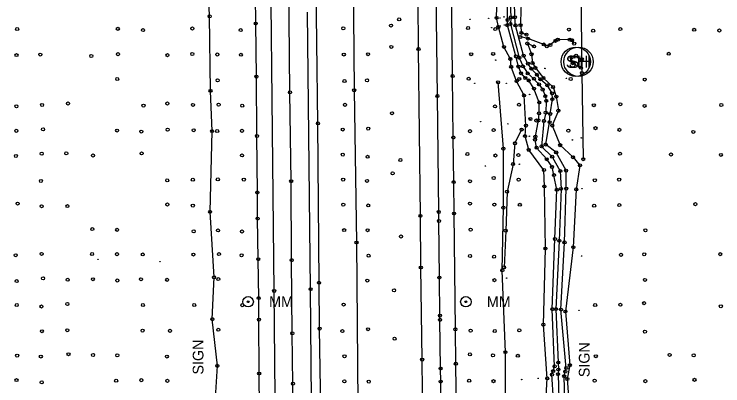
# Model space of a CAD drawing. Extents: x 20503438 to 20508873, y 7964251 to 7984667.
# Drawn here: x 20505218.4 to 20505681.5, y 7981617.9 to 7981861 of the extents above; entities that cross this region are included whole.
import ezdxf

# ---------------------------------------------------------------- set-up
doc = ezdxf.new("R2010")
doc.units = 0
for name, color, linetype in [('SurBreakLine', 7, 'Continuous'), ('SurControl', 7, 'Continuous'), ('SurDrainageArrowDown', 7, 'Continuous'), ('SurDrainageArrowUp', 7, 'Continuous'), ('SurEdgeRoadPaved', 7, 'Continuous'), ('SurEdgeShoulderPaved', 7, 'Continuous'), ('SurFenceWire', 7, 'Continuous'), ('SurNaturalCells', 7, 'Continuous'), ('SurPointsNonDTM', 7, 'Continuous'), ('SurRoadPoints', 7, 'Continuous'), ('SurSurveyPoints', 7, 'Continuous')]:
    doc.layers.add(name, color=color, linetype=linetype)

msp = doc.modelspace()

# ---------------------------------------------------------------- linework, layer by layer
at = {"layer": 'SurBreakLine'}
for points in [[(20505561.36, 7981994.08), (20505558.88, 7981970.37), (20505555.83, 7981944.51), (20505549.98, 7981907.82), (20505549.62, 7981891.93), (20505549, 7981879.91), (20505550.23, 7981869.81), (20505549.51, 7981864.77), (20505549.3, 7981853.83), (20505549.91, 7981848.75), (20505553.2, 7981847.61)], [(20505408.11, 7980905.42), (20505407.63, 7980936.71), (20505407.54, 7980971.82), (20505407.18, 7981004.25), (20505405.74, 7981137.48), (20505404.81, 7981230.91), (20505404.37, 7981260.58), (20505403.32, 7981366.14), (20505402.91, 7981408.02), (20505401.88, 7981507.45), (20505401.57, 7981542.27), (20505401.07, 7981589.57), (20505400.6, 7981619.25), (20505400.16, 7981652.25), (20505399.76, 7981700.07), (20505399.43, 7981751.68), (20505398.64, 7981809.84), (20505397.46, 7981930.08)], [(20505563.86, 7981573.42), (20505566.78, 7981622.74), (20505564.23, 7981657.87), (20505565.61, 7981707.66), (20505564.9, 7981748.28), (20505564.66, 7981759.02), (20505554.73, 7981772.14), (20505552.25, 7981781.22), (20505552.82, 7981788.04), (20505551.65, 7981807.81), (20505546.75, 7981817.2), (20505543.22, 7981826.55), (20505542.71, 7981831.6), (20505538.48, 7981839.55), (20505534.89, 7981852.58), (20505533.66, 7981858.56), (20505534.37, 7981880.13)], [(20505570.92, 7981608.69), (20505569.86, 7981625.19), (20505570.67, 7981627.51), (20505571.6, 7981630.61), (20505570.06, 7981668), (20505571.81, 7981713.91), (20505573.05, 7981746.09), (20505571.17, 7981755.68), (20505569.9, 7981761.05), (20505566.48, 7981766.09), (20505559.8, 7981773.63), (20505559.8, 7981773.63), (20505558.83, 7981778.93), (20505559, 7981780.89), (20505561.03, 7981791.53), (20505561.44, 7981796.09), (20505561.54, 7981803.19), (20505558.11, 7981812.3), (20505554.72, 7981817.59), (20505552.39, 7981819.23), (20505549.7, 7981822.3), (20505547.99, 7981826.64), (20505546.36, 7981833.4), (20505540.74, 7981853.78), (20505540.86, 7981857.16), (20505540.73, 7981881.04)], [(20505578.3, 7981608.17), (20505577.86, 7981624.18), (20505578.57, 7981627.18), (20505579.25, 7981629.48), (20505575.75, 7981667.77), (20505578.05, 7981711.71), (20505579.17, 7981746.83), (20505579.12, 7981758.61), (20505572.6, 7981770.58), (20505565.76, 7981775.72), (20505568.3, 7981790.29), (20505568.3, 7981790.29), (20505568.71, 7981795.69), (20505570.16, 7981805.32), (20505570, 7981809.21), (20505566.85, 7981814.41), (20505562.3, 7981818.32), (20505560.02, 7981821.34), (20505556.42, 7981825.24), (20505554.12, 7981828.61), (20505551.34, 7981833.87), (20505546.04, 7981853.65), (20505545.64, 7981858.92), (20505545.16, 7981880.55)], [(20505492.33, 7980901.35), (20505491.27, 7980994.69), (20505490.63, 7981078.73), (20505490.36, 7981107.42), (20505489.16, 7981235.5), (20505488.98, 7981263.71), (20505488.24, 7981330.81), (20505487.29, 7981391.01), (20505486.29, 7981483.59), (20505486.25, 7981511.58), (20505485.87, 7981557.58), (20505485.61, 7981586.22), (20505485.3, 7981614.22), (20505485.03, 7981634.98), (20505484.16, 7981695.21), (20505483.94, 7981729.03), (20505482.66, 7981838.18), (20505482.35, 7981869.99)], [(20505558.15, 7981839.87), (20505553.79, 7981841.78), (20505556.51, 7981834.7), (20505557.14, 7981828.99), (20505559.04, 7981825.86), (20505564.31, 7981819.21), (20505570.63, 7981813.3), (20505572.67, 7981807.07), (20505574.06, 7981797.9), (20505570.02, 7981788.1)], [(20505570.02, 7981788.1), (20505575.22, 7981775.27), (20505583.62, 7981767.39), (20505588.14, 7981762.05), (20505585.73, 7981746.39), (20505583.8, 7981708.52), (20505578.66, 7981666.45), (20505581.55, 7981631.4), (20505579.89, 7981622.34), (20505580.64, 7981610.95), (20505575.95, 7981568.33), (20505579.38, 7981522.06), (20505583.47, 7981507.21), (20505590.83, 7981496.08), (20505592.59, 7981491.57), (20505599.89, 7981469.64), (20505607.76, 7981439.55), (20505616.11, 7981427)]]:
    msp.add_lwpolyline(points, dxfattribs=at)
msp.add_lwpolyline([(20505588.76, 7981825.95), (20505583.39, 7981828.87), (20505582.71, 7981832.74), (20505585.68, 7981833.78), (20505589.38, 7981831.54)], close=True, dxfattribs=at)
at = {"layer": 'SurControl'}
for centre in [(20505528.48, 7981858.23), (20505535.86, 7981858.42), (20505538.55, 7981859.22), (20505516.4, 7981857.62), (20505538.76, 7981853.87), (20505530.54, 7981852.16), (20505535.89, 7981853.33), (20505533.1, 7981830.92), (20505543.19, 7981832.15), (20505565.23, 7981825.45), (20505549.22, 7981818.73), (20505579.33, 7981819.05), (20505519.45, 7981815.69), (20505540.04, 7981815.75), (20505555.27, 7981808.46), (20505523.24, 7981790.64), (20505541.09, 7981789.24), (20505555.56, 7981792.29), (20505555.12, 7981781.13), (20505589.01, 7981780.05), (20505583.27, 7981778.76), (20505526.41, 7981761.66), (20505548.56, 7981762.85), (20505589.51, 7981746.82), (20505273.2, 7981700.65), (20505589.2, 7981702.79), (20505313.68, 7981699.03), (20505540.24, 7981688.32), (20505587.6, 7981667.2), (20505591.22, 7981628.5), (20505550.13, 7981621.98), (20505560.85, 7981622.69)]:
    msp.add_circle(centre, 0.15, dxfattribs=at)
at = {"layer": 'SurDrainageArrowDown'}
for points in [[(20505351.34, 7981363.26), (20505349.96, 7981392.38), (20505350.95, 7981416.91), (20505350.55, 7981438.27), (20505348.89, 7981466.66), (20505351.23, 7981492.12), (20505350.56, 7981515.21), (20505350.08, 7981555.45), (20505348.21, 7981582.12), (20505351.24, 7981630.95), (20505347.92, 7981661.47), (20505349.05, 7981688.85), (20505346.48, 7981731.69), (20505347.8, 7981784.47), (20505346.74, 7981810.84), (20505346.18, 7981859.59), (20505344.33, 7981907.65)], [(20505584.39, 7981841.69), (20505583, 7981843.9), (20505581.44, 7981844.31), (20505573.8, 7981844.25), (20505572.15, 7981843.54), (20505568.8, 7981840.81), (20505566.51, 7981839.93), (20505564.52, 7981841.18), (20505554.19, 7981845.03), (20505549.26, 7981846.04)], [(20505543.87, 7980924.01), (20505542.21, 7980962.41), (20505544.04, 7981001.16), (20505544.17, 7981040.21), (20505543.74, 7981084.38), (20505544.17, 7981123.15), (20505543.46, 7981167.85), (20505543.43, 7981213.23), (20505541.06, 7981255.53), (20505541.26, 7981296.85), (20505541.55, 7981338.43), (20505541.49, 7981384.49), (20505542.21, 7981426.21), (20505540.25, 7981466.93), (20505540.56, 7981509.1), (20505537.72, 7981553.58), (20505539.52, 7981596.69), (20505539.47, 7981639.85), (20505537.42, 7981693.41), (20505538.12, 7981734.42), (20505538.12, 7981773.02), (20505534.66, 7981816.39)]]:
    msp.add_lwpolyline(points, dxfattribs=at)
at = {"layer": 'SurDrainageArrowUp'}
for points in [[(20505439.86, 7981884.6), (20505440.62, 7981811.19), (20505442.15, 7981711.57), (20505442.91, 7981605.96), (20505444.79, 7981508.1), (20505445.74, 7981408.26), (20505447.4, 7981310.78), (20505448.49, 7981210.05), (20505448.82, 7981122.13), (20505449.29, 7981065.12)], [(20505542.19, 7981880.5), (20505542.98, 7981858.88), (20505542.74, 7981854.5), (20505548.5, 7981832.45), (20505550.98, 7981826.76), (20505554.07, 7981822.19), (20505558.07, 7981818.75), (20505561.39, 7981815.03), (20505563.83, 7981811.63), (20505565.47, 7981807.37), (20505566.13, 7981804.3), (20505565.79, 7981796.52), (20505564.64, 7981791.08)], [(20505564.64, 7981791.08), (20505563.06, 7981774.5), (20505570, 7981767.73), (20505575.32, 7981758.33), (20505575.85, 7981746.67), (20505574.68, 7981712.73), (20505572.49, 7981668.05), (20505573.95, 7981633.18), (20505574.08, 7981628.51), (20505573.87, 7981625.46), (20505574.33, 7981609.41), (20505571.37, 7981574), (20505574.69, 7981521.93), (20505577.2, 7981503.26), (20505585.6, 7981487.18), (20505592.31, 7981462.45), (20505596.89, 7981435.12), (20505601.28, 7981425.67), (20505605.27, 7981410.64)], [(20505550.06, 7981785.48), (20505545.7, 7981776.51), (20505544.46, 7981762.94), (20505540.53, 7981744.83), (20505539.63, 7981719.31), (20505538.57, 7981695.33)]]:
    msp.add_lwpolyline(points, dxfattribs=at)
at = {"layer": 'SurEdgeRoadPaved'}
for points in [[(20505396.33, 7980909.55), (20505395.68, 7980987.14), (20505394.85, 7981051.13), (20505394.61, 7981089.54), (20505394.32, 7981118.62), (20505393.74, 7981158.59), (20505393.12, 7981227.82), (20505391.77, 7981332.33), (20505391.6, 7981366.36), (20505390.99, 7981400.6), (20505390.43, 7981467.66), (20505389.77, 7981502.95), (20505389.33, 7981557.17), (20505389.01, 7981610.84), (20505388.35, 7981679.93), (20505385.03, 7981993.21)], [(20505504.2, 7980911.75), (20505503.99, 7980947.26), (20505503.2, 7981017.83), (20505502.77, 7981087.58), (20505502.18, 7981151.81), (20505501.37, 7981209.95), (20505501.27, 7981218.45), (20505499.86, 7981360.8), (20505498.95, 7981427.86), (20505498.55, 7981468.1), (20505497.68, 7981556.32), (20505497.52, 7981578.57), (20505497.2, 7981615.01), (20505497.14, 7981620.65), (20505497.05, 7981629.2), (20505496.66, 7981661.05), (20505496.62, 7981663.81), (20505496.3, 7981688.68), (20505496, 7981725.69), (20505495.92, 7981731.61), (20505495.04, 7981807.4), (20505493.61, 7981925.64)], [(20505420.77, 7980848.98), (20505419.47, 7980988.86), (20505418.51, 7981057.7), (20505417.69, 7981158.74), (20505416.9, 7981224.3), (20505416.49, 7981269.61), (20505416.17, 7981298.98), (20505414.84, 7981406.19), (20505414.3, 7981473.72), (20505412.74, 7981608.4), (20505412.1, 7981681.06), (20505410.05, 7981862.37)]]:
    msp.add_lwpolyline(points, dxfattribs=at)
at = {"layer": 'SurEdgeShoulderPaved'}
for points in [[(20505515.28, 7980821.55), (20505514.45, 7980923.25), (20505512.63, 7981075.72), (20505511.85, 7981160.62), (20505511.67, 7981193.17), (20505511.33, 7981225.94), (20505511.11, 7981261.4), (20505509.07, 7981426.72), (20505508.12, 7981527.65), (20505507.72, 7981582.32), (20505507.03, 7981632.34), (20505506.75, 7981654.86), (20505505.94, 7981730.54), (20505505.66, 7981751.12), (20505505.41, 7981780.31), (20505504.9, 7981820.5), (20505503.51, 7981946.34)], [(20505426.86, 7980832.89), (20505425.41, 7980977.21), (20505425.21, 7981009.67), (20505424.56, 7981059.21), (20505424.03, 7981108.16), (20505423.08, 7981188.71), (20505422.39, 7981257.33), (20505421.78, 7981317.16), (20505420.57, 7981436.1), (20505420.04, 7981471), (20505419.87, 7981506.55), (20505419.47, 7981534.86), (20505418.94, 7981582.14), (20505418.66, 7981615.83), (20505418.01, 7981655.29), (20505417.66, 7981685.28), (20505416.92, 7981789.53), (20505415.62, 7981896.09)], [(20505381.11, 7981388.47), (20505380.66, 7981428.88), (20505380.34, 7981466.23), (20505380.01, 7981494.26), (20505379.61, 7981519.74), (20505379.14, 7981573.86), (20505378.82, 7981602.99), (20505378.53, 7981625.9), (20505378.36, 7981661.19), (20505378.21, 7981675.25), (20505377.92, 7981700.69), (20505377.53, 7981727.28), (20505377.36, 7981744.31), (20505377.08, 7981781.29), (20505376.74, 7981820.11), (20505376.33, 7981854.83), (20505375.9, 7981890.93)]]:
    msp.add_lwpolyline(points, dxfattribs=at)
at = {"layer": 'SurFenceWire'}
msp.add_lwpolyline([(20505583.74, 7982820.12), (20505580.19, 7982701.02), (20505581.22, 7982574.25), (20505581.59, 7982491.04), (20505582.46, 7982428.28), (20505582.73, 7982421.79), (20505583.15, 7982367.8), (20505584.54, 7982284.18), (20505585.13, 7982218.82), (20505586.48, 7982118.26), (20505587.09, 7982034.84), (20505588.49, 7981893.92), (20505589.47, 7981822.49), (20505590.29, 7981766.07)], dxfattribs=at)
at = {"layer": 'SurNaturalCells'}
for centre in [(20505585.41, 7981829.88), (20505587.21, 7981829.87)]:
    msp.add_circle(centre, 9.59, dxfattribs=at)
at = {"layer": 'SurPointsNonDTM'}
for centre in [(20505589.47, 7981822.49), (20505590.29, 7981766.07)]:
    msp.add_circle(centre, 1, dxfattribs=at)
at = {"layer": 'SurRoadPoints'}
for centre, radius in [((20505371.34, 7981672.87), 3.43), ((20505371.34, 7981672.87), 0.571), ((20505513.59, 7981672.87), 3.43), ((20505513.59, 7981672.87), 0.571)]:
    msp.add_circle(centre, radius, dxfattribs=at)
at = {"layer": 'SurSurveyPoints'}
for centre in [(20505346.18, 7981859.59), (20505470, 7981857.54), (20505533.66, 7981858.56), (20505540.86, 7981857.16), (20505542.98, 7981858.88), (20505545.64, 7981858.92), (20505376.33, 7981854.83), (20505464.7, 7981853.51), (20505534.89, 7981852.58), (20505540.74, 7981853.78), (20505542.74, 7981854.5), (20505546.04, 7981853.65), (20505549.3, 7981853.83), (20505220.39, 7981851.23), (20505286.19, 7981851.37), (20505302.66, 7981850.55), (20505334.91, 7981851.59), (20505366.48, 7981850.55), (20505433.53, 7981851.71), (20505515.06, 7981851.92), (20505532.86, 7981851.21), (20505549.91, 7981848.75), (20505580.93, 7981850.89), (20505596.81, 7981850.14), (20505614.53, 7981851.18), (20505662.78, 7981850.77), (20505679.28, 7981850.27), (20505549.26, 7981846.04), (20505553.2, 7981847.61), (20505554.19, 7981845.03), (20505572.15, 7981843.54), (20505573.8, 7981844.25), (20505581.44, 7981844.31), (20505583, 7981843.9), (20505464.88, 7981839.56), (20505538.48, 7981839.55), (20505553.79, 7981841.78), (20505558.15, 7981839.87), (20505564.52, 7981841.18), (20505566.51, 7981839.93), (20505568.8, 7981840.81), (20505584.39, 7981841.69), (20505219.95, 7981834.2), (20505235.53, 7981834.56), (20505286.29, 7981834.81), (20505318.59, 7981834.17), (20505334.86, 7981834.94), (20505351.16, 7981834.58), (20505366.59, 7981834.39), (20505433.88, 7981834.54), (20505449.74, 7981834.76), (20505482.66, 7981838.18), (20505517.08, 7981834.78), (20505531.46, 7981835), (20505556.51, 7981834.7), (20505646.21, 7981835.05), (20505268.86, 7981833.62), (20505542.71, 7981831.6), (20505546.36, 7981833.4), (20505548.5, 7981832.45), (20505551.34, 7981833.87), (20505582.71, 7981832.74), (20505585.68, 7981833.78), (20505589.38, 7981831.54), (20505543.22, 7981826.55), (20505547.99, 7981826.64), (20505550.98, 7981826.76), (20505554.12, 7981828.61), (20505556.42, 7981825.24), (20505557.14, 7981828.99), (20505559.04, 7981825.86), (20505583.39, 7981828.87), (20505588.76, 7981825.95), (20505376.74, 7981820.11), (20505504.9, 7981820.5), (20505549.7, 7981822.3), (20505554.07, 7981822.19), (20505560.02, 7981821.34), (20505285.78, 7981818.55), (20505351.39, 7981817.71), (20505434.28, 7981817.23), (20505449, 7981817.71), (20505515.48, 7981818.71), (20505534.66, 7981816.39), (20505546.75, 7981817.2), (20505548.46, 7981818.63), (20505552.39, 7981819.23), (20505554.72, 7981817.59), (20505558.07, 7981818.75), (20505562.3, 7981818.32), (20505564.31, 7981819.21), (20505582.12, 7981818.53), (20505630.52, 7981818.19), (20505440.62, 7981811.19), (20505558.11, 7981812.3), (20505561.39, 7981815.03), (20505563.83, 7981811.63), (20505566.85, 7981814.41), (20505570.63, 7981813.3), (20505346.74, 7981810.84), (20505398.64, 7981809.84), (20505495.04, 7981807.4), (20505551.65, 7981807.81), (20505565.47, 7981807.37), (20505570, 7981809.21), (20505572.67, 7981807.07), (20505253.65, 7981802.52), (20505318.57, 7981802.54), (20505335.26, 7981801.64), (20505352.06, 7981801.79), (20505434.66, 7981801.68), (20505548.37, 7981801.72), (20505561.54, 7981803.19), (20505566.13, 7981804.3), (20505570.16, 7981805.32), (20505614.52, 7981802.06), (20505219.91, 7981800.71), (20505236.68, 7981801.58), (20505302.96, 7981801.16), (20505367.45, 7981801.11), (20505532.66, 7981800.63), (20505574.06, 7981797.9), (20505597.23, 7981801.4), (20505630.38, 7981800.97), (20505680.52, 7981801.54), (20505465.36, 7981796.18), (20505555.79, 7981792.45), (20505561.44, 7981796.09), (20505565.79, 7981796.52), (20505568.71, 7981795.69), (20505416.92, 7981789.53), (20505552.82, 7981788.04), (20505559.66, 7981791.4), (20505561.03, 7981791.53), (20505564.64, 7981791.08), (20505564.64, 7981791.08), (20505568.3, 7981790.29), (20505568.3, 7981790.29), (20505570.02, 7981788.1), (20505570.02, 7981788.1), (20505219.85, 7981784.64), (20505237.3, 7981785.61), (20505285.69, 7981784.85), (20505301.5, 7981784.18), (20505318.72, 7981785.38), (20505335.78, 7981785.05), (20505347.8, 7981784.47), (20505351.1, 7981784.53), (20505367.32, 7981784.64), (20505433.17, 7981785.5), (20505449.79, 7981786.11), (20505516.35, 7981784.44), (20505531.77, 7981785.12), (20505550.06, 7981785.48), (20505580.6, 7981784.77), (20505598.31, 7981786.39), (20505613.96, 7981785.32), (20505662.22, 7981783.97), (20505377.08, 7981781.29), (20505505.41, 7981780.31), (20505552.25, 7981781.22), (20505558.83, 7981778.93), (20505559, 7981780.89), (20505545.7, 7981776.51), (20505563.06, 7981774.5), (20505565.76, 7981775.72), (20505575.22, 7981775.27), (20505236.43, 7981769.68), (20505252.5, 7981769.9), (20505301.75, 7981769.88), (20505514.62, 7981769.47), (20505538.12, 7981773.02), (20505554.73, 7981772.14), (20505559.8, 7981773.63), (20505559.8, 7981773.63), (20505572.6, 7981770.58), (20505614.29, 7981769.65), (20505219.57, 7981768.22), (20505269.95, 7981768.53), (20505367.34, 7981768.56), (20505433.18, 7981769.1), (20505449.36, 7981767.68), (20505470.85, 7981765.58), (20505532.94, 7981768.54), (20505547.93, 7981768.78), (20505566.48, 7981766.09), (20505570, 7981767.73), (20505583.62, 7981767.39), (20505647.63, 7981769.17), (20505680.27, 7981768.93), (20505544.46, 7981762.94), (20505569.9, 7981761.05), (20505588.14, 7981762.05), (20505465.73, 7981756.83), (20505564.66, 7981759.02), (20505571.17, 7981755.68), (20505575.32, 7981758.33), (20505579.12, 7981758.61), (20505235.89, 7981751.88), (20505318.44, 7981752.25), (20505335.19, 7981752.71), (20505351.53, 7981752.91), (20505368.5, 7981752.76), (20505399.43, 7981751.68), (20505433.41, 7981752.75), (20505449.05, 7981751.9), (20505505.66, 7981751.12), (20505516.26, 7981751.7), (20505531.81, 7981753.82), (20505548.09, 7981752.75), (20505597.9, 7981752.33), (20505613.78, 7981752.74), (20505564.9, 7981748.28), (20505573.05, 7981746.09), (20505575.85, 7981746.67), (20505579.17, 7981746.83), (20505585.73, 7981746.39), (20505377.36, 7981744.31), (20505540.53, 7981744.83), (20505220.72, 7981737.09), (20505516.29, 7981737.08), (20505236.4, 7981735.36), (20505253.25, 7981735.41), (20505318.56, 7981736.48), (20505335.19, 7981735.75), (20505433.52, 7981736.37), (20505449.81, 7981735.85), (20505532.22, 7981736.45), (20505538.12, 7981734.42), (20505548.86, 7981736.31), (20505597.45, 7981735.68), (20505613.87, 7981736.09), (20505663.59, 7981736.69), (20505346.48, 7981731.69), (20505483.94, 7981729.03), (20505495.92, 7981731.61), (20505505.94, 7981730.54), (20505377.53, 7981727.28), (20505496, 7981725.69), (20505269.47, 7981720.37), (20505285.7, 7981719.89), (20505335.76, 7981718.94), (20505351.68, 7981719.51), (20505367.33, 7981718.83), (20505434.08, 7981719.71), (20505449.37, 7981719.63), (20505516.71, 7981720.03), (20505539.63, 7981719.31), (20505630.94, 7981719.61), (20505471.17, 7981715.53), (20505571.81, 7981713.91), (20505442.15, 7981711.57), (20505574.68, 7981712.73), (20505578.05, 7981711.71), (20505565.61, 7981707.66), (20505583.8, 7981708.52), (20505219.44, 7981703.31), (20505236.39, 7981704.15), (20505269.37, 7981704.06), (20505285.66, 7981703.98), (20505302.46, 7981703.82), (20505335.6, 7981703.74), (20505352.25, 7981704.04), (20505367.04, 7981703.26), (20505377.92, 7981700.69), (20505399.76, 7981700.07), (20505450, 7981702.99), (20505516.34, 7981702.75), (20505532.07, 7981702.35), (20505614.97, 7981703.54), (20505630.17, 7981703.92), (20505679.82, 7981703.99), (20505484.16, 7981695.21), (20505538.57, 7981695.33), (20505537.42, 7981693.41), (20505220.11, 7981686.37), (20505237.32, 7981688.23), (20505253.44, 7981687.23), (20505269.89, 7981687.61), (20505285.81, 7981686.76), (20505301.31, 7981687.6), (20505318.38, 7981687.18), (20505349.05, 7981688.85), (20505351.83, 7981687.66), (20505449.21, 7981686.73), (20505496.3, 7981688.68), (20505532.29, 7981686.99), (20505630.63, 7981687.17), (20505417.66, 7981685.28), (20505388.35, 7981679.93), (20505412.1, 7981681.06), (20505466.69, 7981680.35), (20505378.21, 7981675.25), (20505630.08, 7981671.95), (20505220.14, 7981670.7), (20505236.26, 7981669.77), (20505253.2, 7981671.37), (20505302.55, 7981670.71), (20505336.08, 7981670.69), (20505367.51, 7981670.62), (20505433.72, 7981671.02), (20505570.06, 7981668), (20505572.49, 7981668.05), (20505575.75, 7981667.77), (20505598.09, 7981670.7), (20505614.59, 7981670.9), (20505680.23, 7981669.88), (20505496.62, 7981663.81), (20505578.66, 7981666.45), (20505347.92, 7981661.47), (20505378.36, 7981661.19), (20505496.66, 7981661.05), (20505236.56, 7981653.57), (20505253.16, 7981654.23), (20505302.32, 7981653.96), (20505320.27, 7981653.84), (20505351.83, 7981654.53), (20505418.01, 7981655.29), (20505432.91, 7981653.66), (20505449.73, 7981654.89), (20505506.75, 7981654.86), (20505516.69, 7981653.98), (20505532.5, 7981653.7), (20505548.52, 7981654.15), (20505564.23, 7981657.87), (20505400.16, 7981652.25), (20505630.64, 7981653.31), (20505467.01, 7981648.68), (20505539.47, 7981639.85), (20505220.38, 7981637.61), (20505235.88, 7981637), (20505253.94, 7981638.54), (20505269.99, 7981638.08), (20505285.83, 7981637.82), (20505318.24, 7981637.01), (20505434.29, 7981637.16), (20505485.03, 7981634.98), (20505516.25, 7981638.46), (20505531.31, 7981637.82), (20505547.58, 7981637.53), (20505598.54, 7981637.24), (20505646.76, 7981638.09), (20505662.51, 7981637.85), (20505351.24, 7981630.95), (20505507.03, 7981632.34), (20505571.6, 7981630.61), (20505573.95, 7981633.18), (20505581.55, 7981631.4), (20505378.53, 7981625.9), (20505497.05, 7981629.2), (20505570.67, 7981627.51), (20505574.08, 7981628.51), (20505578.57, 7981627.18), (20505579.25, 7981629.48), (20505219.96, 7981621.62), (20505285.1, 7981621.21), (20505301.52, 7981621.56), (20505318.57, 7981621.12), (20505515.77, 7981621.24), (20505566.78, 7981622.74), (20505569.86, 7981625.19), (20505573.87, 7981625.46), (20505577.86, 7981624.18), (20505579.89, 7981622.34), (20505597.76, 7981621.28), (20505662.99, 7981621.77), (20505236.46, 7981620.1), (20505400.6, 7981619.25), (20505434.19, 7981620.76), (20505450.17, 7981620.62), (20505497.14, 7981620.65), (20505531.68, 7981620.93), (20505630.89, 7981620.9)]:
    msp.add_circle(centre, 1, dxfattribs=at)

# ---------------------------------------------------------------- texts
at = {"layer": 'SurNaturalCells'}
for p in [(20505578.89, 7981825.88), (20505580.69, 7981825.87)]:
    msp.add_text('SH', height=7.995, rotation=360, dxfattribs=at).set_placement(p)
at = {"layer": 'SurRoadPoints'}
for s, rotation, p in [('MM', 360, (20505385.05, 7981669.38)), ('MM', 360, (20505527.3, 7981669.38)), ('SIGN', 90, (20505342.13, 7981625.25)), ('SIGN', 90, (20505594.43, 7981623.52))]:
    msp.add_text(s, height=6.995, rotation=rotation, dxfattribs=at).set_placement(p)

doc.saveas('drawing.dxf')
